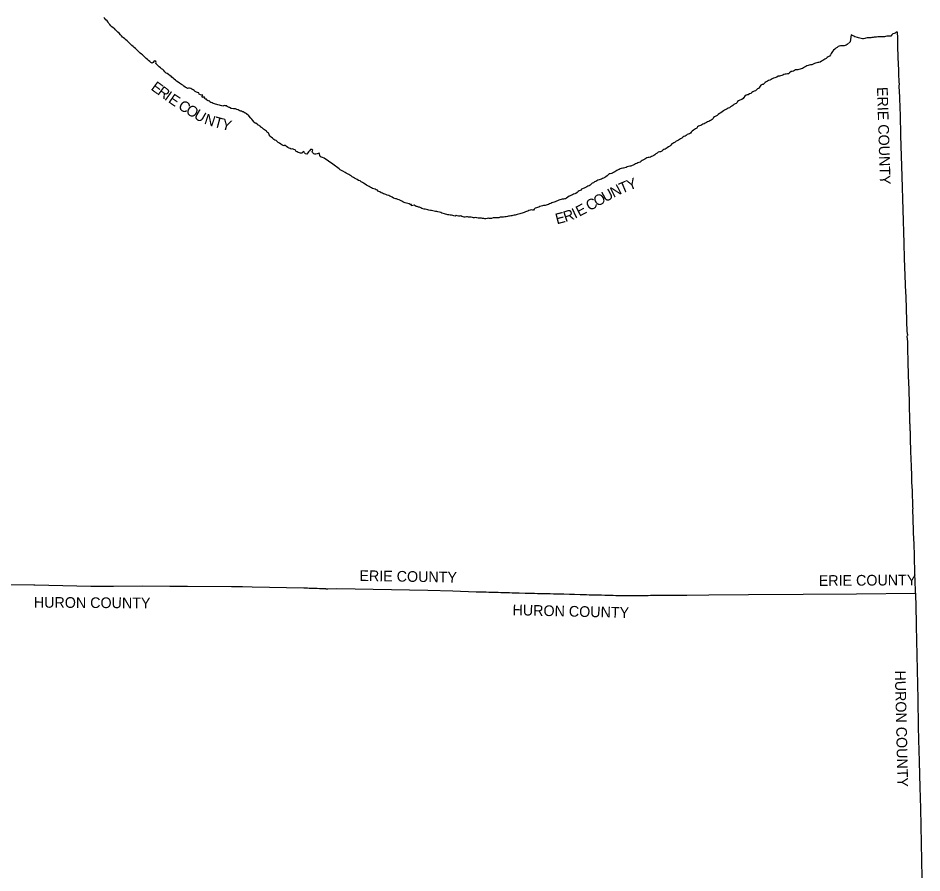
# Model space of a CAD drawing. Extents: x 1588073 to 2013523, y 1090242 to 1357120.
# Drawn here: x 1927791 to 2012456, y 1170311 to 1250380 of the extents above; entities that cross this region are included whole.
import ezdxf

# ---------------------------------------------------------------- set-up
doc = ezdxf.new("R2010")
doc.units = 0
doc.layers.add('GM_X_Adjacent_County', color=7, linetype='Continuous')
doc.layers.add('GM_X_Adjacent_County_Text', color=7, linetype='Continuous')

msp = doc.modelspace()

# ---------------------------------------------------------------- linework, layer by layer
at = {"layer": 'GM_X_Adjacent_County'}
for points in [[(1925855, 1197327), (1929264, 1197296), (1929356, 1197294), (1934595, 1197179), (1936728, 1197178), (1939451, 1197191), (1942004, 1197164), (1943135, 1197160), (1943274, 1197160), (1943672, 1197159), (1947794, 1197154), (1948803, 1197136), (1949718, 1197121), (1954558, 1197019), (1954573, 1197016), (1954596, 1197012), (1954616, 1197011), (1954726, 1197007), (1954907, 1197003), (1955055, 1196997), (1955202, 1196988), (1955334, 1196981), (1955433, 1196978), (1955515, 1196976), (1955663, 1196973), (1955794, 1196971), (1956041, 1196964), (1956255, 1196958), (1956370, 1196954), (1956471, 1196951), (1956543, 1196947), (1956584, 1196941), (1956618, 1196934), (1956661, 1196922), (1956798, 1196919), (1957661, 1196942), (1966181, 1196801), (1968500, 1196747), (1970693, 1196647), (1970764, 1196646), (1970805, 1196646), (1970985, 1196643), (1971182, 1196637), (1971445, 1196629), (1971625, 1196625), (1971888, 1196618), (1972265, 1196608), (1972757, 1196595), (1973003, 1196588), (1973348, 1196579), (1973528, 1196574), (1973676, 1196569), (1973780, 1196566), (1973824, 1196565), (1974070, 1196559), (1974414, 1196550), (1974726, 1196542), (1975284, 1196527), (1975727, 1196516), (1975940, 1196509), (1976153, 1196502), (1976432, 1196494), (1976825, 1196484), (1977055, 1196480), (1977252, 1196475), (1977541, 1196470), (1977646, 1196468), (1977941, 1196462), (1977984, 1196461), (1978204, 1196455), (1978450, 1196449), (1978696, 1196442), (1978909, 1196437), (1979434, 1196423), (1979680, 1196417), (1979910, 1196411), (1980435, 1196396), (1980566, 1196393), (1980681, 1196391), (1981025, 1196380), (1981288, 1196372), (1981681, 1196363), (1981993, 1196355), (1982190, 1196350), (1982453, 1196343), (1982765, 1196336), (1983125, 1196326), (1983421, 1196319), (1983519, 1196316), (1983782, 1196310), (1984044, 1196304), (1984298, 1196300), (1984566, 1196301), (1985042, 1196302), (1985354, 1196303), (1985633, 1196305), (1985978, 1196307), (1986126, 1196308), (1986536, 1196311), (1986799, 1196311), (1987028, 1196315), (1987209, 1196316), (1987406, 1196318), (1987521, 1196318), (1987636, 1196318), (1987766, 1196320), (1987799, 1196321), (1987963, 1196321), (1988160, 1196322), (1988209, 1196322), (1988307, 1196322), (1988389, 1196322), (1988504, 1196322), (1988619, 1196322), (1988799, 1196323), (1988963, 1196324), (1989143, 1196325), (1989223, 1196325), (1989452, 1196326), (1989518, 1196326), (1989780, 1196326), (1989911, 1196327), (1989977, 1196327), (1990042, 1196328), (1990173, 1196329), (1990251, 1196329), (1990336, 1196329), (1990385, 1196328), (1990432, 1196328), (1992497, 1196355), (1996226, 1196377), (2001347, 1196432), (2006321, 1196454), (2011853, 1196506), (2011851, 1196596), (2011818, 1197728), (2011803, 1198220), (2011791, 1198677), (2011783, 1198981), (2011784, 1199073), (2011774, 1199248), (2011775, 1199472), (2011770, 1199712), (2011767, 1199936), (2011750, 1200496), (2011748, 1200514), (2011741, 1200643), (2011733, 1200797), (2011728, 1200959), (2011728, 1200985), (2011726, 1201037), (2011727, 1201144), (2011723, 1201276), (2011718, 1201326), (2011707, 1201374), (2011694, 1201405), (2011683, 1201424), (2011617, 1204379), (2011619, 1204389), (2011622, 1204439), (2011616, 1204603), (2011558, 1206111), (2011526, 1206896), (2011524, 1206947), (2011526, 1207042), (2011519, 1207141), (2011500, 1207649), (2011478, 1208256), (2011439, 1209248), (2011424, 1209640), (2011407, 1210171), (2011395, 1210630), (2011384, 1211023), (2011375, 1211511), (2011371, 1211642), (2011370, 1211756), (2011363, 1211953), (2011357, 1212247), (2011353, 1212297), (2011340, 1212345), (2011322, 1212386), (2011290, 1214511), (2011289, 1214545), (2011262, 1215280), (2011261, 1215312), (2011260, 1215348), (2011251, 1215690), (2011232, 1216166), (2011209, 1216921), (2011204, 1217167), (2011181, 1217987), (2011179, 1218057), (2011168, 1218430), (2011162, 1218627), (2011143, 1219004), (2011133, 1219168), (2011130, 1219408), (2011129, 1219455), (2011130, 1219493), (2011133, 1219540), (2011136, 1219561), (2011121, 1220060), (2011072, 1220579), (2011078, 1220591), (2011111, 1220656), (2011124, 1220677), (2011129, 1220696), (2011127, 1220722), (2011123, 1220747), (2011117, 1220766), (2011111, 1220784), (2011106, 1220799), (2011099, 1220832), (2011096, 1220861), (2011084, 1221011), (2011069, 1221282), (2011058, 1221745), (2011054, 1221937), (2011048, 1222134), (2011023, 1223065), (2011015, 1223286), (2011005, 1223469), (2010982, 1223999), (2010972, 1224213), (2010965, 1224442), (2010964, 1224573), (2010961, 1224637), (2010822, 1227873), (2010780, 1229305), (2010601, 1235529), (2010485, 1239377), (2010483, 1239462), (2010435, 1241214), (2010393, 1242845), (2010385, 1242962), (2010338, 1244009), (2010341, 1244225), (2010329, 1244372), (2010323, 1244550), (2010308, 1244996), (2010296, 1245340), (2010285, 1245515), (2010216, 1246692), (2010212, 1247784), (2010199, 1248334), (2010184, 1248535), (2010165, 1249074), (2010031, 1249058), (2009944, 1248957), (2009844, 1248921), (2009740, 1248893), (2009638, 1248809), (2009548, 1248696), (2009440, 1248686), (2009308, 1248698), (2009173, 1248688), (2009059, 1248668), (2008951, 1248636), (2008845, 1248608), (2008743, 1248608), (2008545, 1248614), (2008429, 1248616), (2008326, 1248612), (2008204, 1248604), (2008102, 1248596), (2007998, 1248588), (2007892, 1248576), (2007770, 1248558), (2007662, 1248542), (2007561, 1248534), (2007453, 1248530), (2007313, 1248520), (2007203, 1248506), (2007099, 1248478), (2006991, 1248450), (2006887, 1248450), (2006768, 1248468), (2006648, 1248496), (2006530, 1248516), (2006418, 1248550), (2006296, 1248586), (2006178, 1248634), (2006066, 1248687), (2005945, 1248737), (2005841, 1248799), (2005747, 1248162), (2005467, 1247904), (2005361, 1247848), (2005261, 1247808), (2005160, 1247776), (2005058, 1247778), (2004932, 1247778), (2004820, 1247774), (2004718, 1247756), (2004618, 1247706), (2004510, 1247617), (2004393, 1247561), (2004285, 1247459), (2004185, 1247363), (2004081, 1247264), (2004011, 1247162), (2003945, 1247048), (2003883, 1246936), (2003787, 1246821), (2003685, 1246759), (2003584, 1246679), (2003480, 1246601), (2003368, 1246536), (2003268, 1246476), (2003166, 1246406), (2003056, 1246334), (2002924, 1246264), (2002809, 1246234), (2002703, 1246221), (2002601, 1246195), (2002489, 1246171), (2002387, 1246125), (2002284, 1246049), (2002132, 1245995), (2002032, 1245991), (2001896, 1245967), (2001789, 1245935), (2001681, 1245895), (2001573, 1245844), (2001471, 1245792), (2001369, 1245726), (2001268, 1245652), (2001152, 1245614), (2001042, 1245584), (2000938, 1245550), (2000832, 1245542), (2000725, 1245528), (2000623, 1245518), (2000523, 1245455), (2000415, 1245417), (2000307, 1245391), (2000206, 1245369), (2000066, 1245249), (1999966, 1245167), (1999858, 1245145), (1999731, 1245128), (1999631, 1245128), (1999527, 1245094), (1999423, 1245034), (1999323, 1245008), (1999216, 1244978), (1999116, 1244952), (1998980, 1244924), (1998874, 1244856), (1998765, 1244818), (1998665, 1244788), (1998549, 1244743), (1998443, 1244693), (1998323, 1244635), (1998200, 1244573), (1998090, 1244519), (1997980, 1244471), (1997860, 1244409), (1997757, 1244350), (1997685, 1244250), (1997581, 1244160), (1997479, 1244156), (1997379, 1244106), (1997311, 1244005), (1997250, 1243905), (1997162, 1243799), (1997058, 1243743), (1996954, 1243652), (1996854, 1243572), (1996739, 1243528), (1996631, 1243470), (1996529, 1243404), (1996421, 1243328), (1996307, 1243275), (1996190, 1243189), (1996086, 1243179), (1995978, 1243155), (1995880, 1243055), (1995775, 1242952), (1995697, 1242850), (1995593, 1242764), (1995489, 1242722), (1995389, 1242688), (1995272, 1242640), (1995168, 1242571), (1995136, 1242467), (1995060, 1242367), (1994952, 1242345), (1994848, 1242275), (1994739, 1242196), (1994639, 1242132), (1994535, 1242060), (1994423, 1241980), (1994315, 1241928), (1994206, 1241886), (1994080, 1241819), (1993978, 1241753), (1993864, 1241687), (1993749, 1241613), (1993609, 1241514), (1993491, 1241432), (1993383, 1241340), (1993268, 1241264), (1993148, 1241186), (1993036, 1241129), (1992926, 1241083), (1992888, 1240983), (1992808, 1240881), (1992707, 1240806), (1992599, 1240742), (1992483, 1240692), (1992373, 1240648), (1992262, 1240596), (1992150, 1240538), (1992050, 1240486), (1991938, 1240429), (1991836, 1240371), (1991733, 1240327), (1991633, 1240279), (1991531, 1240241), (1991419, 1240187), (1991359, 1240082), (1991257, 1240014), (1991154, 1239950), (1991044, 1239872), (1990940, 1239794), (1990852, 1239693), (1990776, 1239589), (1990675, 1239539), (1990575, 1239495), (1990471, 1239471), (1990371, 1239377), (1990271, 1239324), (1990166, 1239290), (1990058, 1239222), (1989956, 1239136), (1989850, 1239076), (1989748, 1238993), (1989641, 1238929), (1989535, 1238893), (1989431, 1238857), (1989327, 1238747), (1989222, 1238697), (1989118, 1238642), (1989018, 1238586), (1988930, 1238482), (1988828, 1238392), (1988715, 1238309), (1988605, 1238231), (1988495, 1238169), (1988391, 1238115), (1988287, 1238077), (1988186, 1238011), (1988078, 1237924), (1987978, 1237866), (1987868, 1237854), (1987754, 1237820), (1987649, 1237722), (1987543, 1237654), (1987441, 1237557), (1987339, 1237497), (1987229, 1237447), (1987120, 1237403), (1987020, 1237363), (1986916, 1237335), (1986814, 1237315), (1986700, 1237293), (1986599, 1237230), (1986489, 1237152), (1986375, 1237108), (1986265, 1237052), (1986164, 1236966), (1986054, 1236887), (1985948, 1236861), (1985846, 1236817), (1985738, 1236757), (1985637, 1236723), (1985531, 1236651), (1985423, 1236603), (1985303, 1236574), (1985197, 1236520), (1985082, 1236494), (1984958, 1236478), (1984846, 1236434), (1984738, 1236370), (1984633, 1236352), (1984515, 1236334), (1984433, 1236320), (1984299, 1236286), (1984197, 1236271), (1984092, 1236205), (1983990, 1236161), (1983886, 1236107), (1983782, 1236043), (1983676, 1235979), (1983571, 1235926), (1983463, 1235866), (1983363, 1235816), (1983259, 1235782), (1983159, 1235778), (1983052, 1235696), (1982966, 1235591), (1982860, 1235519), (1982750, 1235455), (1982636, 1235395), (1982535, 1235351), (1982433, 1235301), (1982329, 1235261), (1982209, 1235228), (1982109, 1235200), (1982002, 1235142), (1981900, 1235066), (1981796, 1235032), (1981682, 1234946), (1981581, 1234928), (1981479, 1234835), (1981377, 1234725), (1981277, 1234675), (1981173, 1234631), (1981052, 1234565), (1980944, 1234502), (1980822, 1234448), (1980720, 1234420), (1980555, 1234346), (1980459, 1234244), (1980351, 1234197), (1980251, 1234149), (1980149, 1234055), (1980048, 1233957), (1979944, 1233913), (1979832, 1233887), (1979724, 1233834), (1979624, 1233786), (1979505, 1233744), (1979403, 1233692), (1979293, 1233606), (1979177, 1233526), (1979071, 1233463), (1978970, 1233435), (1978870, 1233425), (1978766, 1233411), (1978658, 1233381), (1978544, 1233343), (1978443, 1233311), (1978327, 1233269), (1978217, 1233229), (1978103, 1233179), (1977998, 1233134), (1977890, 1233112), (1977788, 1233074), (1977686, 1233020), (1977580, 1232972), (1977479, 1232918), (1977365, 1232878), (1977263, 1232852), (1977155, 1232840), (1977066, 1232825), (1977021, 1232818), (1976900, 1232779), (1976780, 1232755), (1976664, 1232731), (1976558, 1232673), (1976449, 1232643), (1976339, 1232617), (1976233, 1232581), (1976131, 1232491), (1976063, 1232386), (1975963, 1232394), (1975858, 1232412), (1975746, 1232376), (1975636, 1232344), (1975526, 1232308), (1975425, 1232268), (1975315, 1232228), (1975203, 1232184), (1975099, 1232142), (1974999, 1232102), (1974890, 1232075), (1974778, 1232049), (1974670, 1232023), (1974556, 1231967), (1974452, 1231943), (1974351, 1231923), (1974251, 1231915), (1974145, 1231879), (1974035, 1231863), (1973935, 1231849), (1973830, 1231833), (1973730, 1231819), (1973626, 1231787), (1973512, 1231769), (1973383, 1231755), (1973269, 1231734), (1973163, 1231722), (1973049, 1231720), (1972941, 1231718), (1972824, 1231672), (1972720, 1231656), (1972618, 1231658), (1972508, 1231664), (1972392, 1231682), (1972285, 1231682), (1972139, 1231620), (1972039, 1231616), (1971931, 1231614), (1971822, 1231636), (1971718, 1231620), (1971610, 1231564), (1971510, 1231578), (1971404, 1231606), (1971295, 1231620), (1971193, 1231632), (1971093, 1231628), (1970987, 1231632), (1970881, 1231642), (1970772, 1231674), (1970668, 1231686), (1970560, 1231666), (1970446, 1231670), (1970344, 1231706), (1970223, 1231730), (1970111, 1231743), (1969997, 1231745), (1969889, 1231749), (1969784, 1231757), (1969684, 1231734), (1969578, 1231728), (1969472, 1231765), (1969372, 1231803), (1969265, 1231863), (1969161, 1231815), (1969053, 1231833), (1968933, 1231871), (1968827, 1231873), (1968722, 1231831), (1968614, 1231847), (1968510, 1231881), (1968500, 1231881), (1968378, 1231905), (1968266, 1231927), (1968155, 1231937), (1968051, 1231959), (1967945, 1231993), (1967837, 1232027), (1967731, 1232049), (1967612, 1232079), (1967490, 1232121), (1967386, 1232154), (1967268, 1232192), (1967116, 1232218), (1967005, 1232250), (1966893, 1232268), (1966779, 1232286), (1966645, 1232316), (1966530, 1232346), (1966412, 1232370), (1966282, 1232402), (1966168, 1232432), (1966054, 1232460), (1965931, 1232482), (1965823, 1232495), (1965617, 1232557), (1965507, 1232601), (1965390, 1232659), (1965290, 1232673), (1965190, 1232721), (1965088, 1232721), (1964986, 1232809), (1964879, 1232854), (1964757, 1232819), (1964645, 1232807), (1964629, 1232910), (1964529, 1232930), (1964429, 1232980), (1964314, 1233022), (1964170, 1233050), (1964062, 1233084), (1963952, 1233118), (1963834, 1233160), (1963733, 1233219), (1963601, 1233289), (1963485, 1233347), (1963369, 1233379), (1963308, 1233427), (1963253, 1233439), (1963162, 1233445), (1962970, 1233521), (1962842, 1233598), (1962722, 1233666), (1962611, 1233714), (1962505, 1233766), (1962371, 1233804), (1962249, 1233844), (1962133, 1233876), (1962026, 1233917), (1961922, 1233969), (1961814, 1234011), (1961670, 1234097), (1961559, 1234151), (1961449, 1234254), (1961349, 1234290), (1961233, 1234340), (1961117, 1234380), (1960990, 1234432), (1960886, 1234478), (1960786, 1234532), (1960678, 1234603), (1960566, 1234655), (1960421, 1234741), (1960311, 1234833), (1960151, 1234930), (1960049, 1234980), (1959933, 1235042), (1959832, 1235134), (1959688, 1235176), (1959544, 1235260), (1959420, 1235331), (1959305, 1235389), (1959195, 1235437), (1959091, 1235507), (1958985, 1235591), (1958881, 1235654), (1958758, 1235720), (1958646, 1235790), (1958534, 1235856), (1958418, 1235918), (1958209, 1236055), (1958085, 1236113), (1957967, 1236177), (1957853, 1236251), (1957731, 1236352), (1957626, 1236432), (1957510, 1236516), (1957392, 1236616), (1957274, 1236701), (1957148, 1236789), (1957009, 1236871), (1956867, 1236977), (1956733, 1237066), (1956599, 1237156), (1956450, 1237264), (1956322, 1237320), (1956194, 1237367), (1956080, 1237411), (1955998, 1237732), (1955897, 1237691), (1955793, 1237669), (1955693, 1237639), (1955589, 1237641), (1955483, 1237671), (1955368, 1237774), (1955354, 1237886), (1955396, 1238004), (1955296, 1238071), (1955192, 1238065), (1955092, 1237960), (1955006, 1237854), (1954938, 1237752), (1954837, 1237645), (1954723, 1237651), (1954635, 1237762), (1954561, 1237870), (1954461, 1237808), (1954361, 1237738), (1954248, 1237726), (1954146, 1237768), (1954040, 1237790), (1953940, 1237864), (1953824, 1237926), (1953750, 1238027), (1953629, 1238081), (1953483, 1238143), (1953383, 1238105), (1953279, 1238153), (1953175, 1238203), (1953056, 1238259), (1952938, 1238351), (1952816, 1238464), (1952714, 1238408), (1952608, 1238432), (1952503, 1238520), (1952401, 1238576), (1952265, 1238652), (1952163, 1238733), (1952055, 1238829), (1951955, 1238905), (1951848, 1238959), (1951744, 1239021), (1951620, 1239136), (1951498, 1239230), (1951412, 1239330), (1951309, 1239439), (1951269, 1239598), (1951161, 1239667), (1951103, 1239724), (1951097, 1239745), (1951062, 1239776), (1950791, 1239986), (1950611, 1240136), (1950576, 1240143), (1950540, 1240175), (1950499, 1240223), (1950475, 1240251), (1950440, 1240255), (1950381, 1240308), (1950309, 1240351), (1950279, 1240362), (1950220, 1240416), (1950052, 1240531), (1950015, 1240539), (1949985, 1240552), (1949902, 1240641), (1949796, 1240776), (1949692, 1240902), (1949578, 1241010), (1949404, 1241216), (1949179, 1241426), (1949108, 1241462), (1949070, 1241488), (1948961, 1241546), (1948890, 1241584), (1948805, 1241609), (1948708, 1241649), (1948648, 1241671), (1948604, 1241691), (1948548, 1241704), (1948501, 1241735), (1948400, 1241779), (1948277, 1241831), (1948143, 1241869), (1948117, 1241872), (1948056, 1241867), (1947962, 1241869), (1947760, 1241917), (1947594, 1241991), (1947559, 1242014), (1947512, 1242045), (1947450, 1242063), (1947392, 1242105), (1947339, 1242145), (1947293, 1242169), (1947262, 1242170), (1947255, 1242153), (1947194, 1242170), (1947084, 1242194), (1946976, 1242142), (1946868, 1242169), (1946753, 1242197), (1946643, 1242233), (1946513, 1242269), (1946405, 1242295), (1946287, 1242321), (1946178, 1242347), (1946054, 1242391), (1945968, 1242432), (1945847, 1242486), (1945744, 1242549), (1945721, 1242599), (1945677, 1242642), (1945651, 1242657), (1945624, 1242638), (1945613, 1242627), (1945583, 1242631), (1945535, 1242668), (1945455, 1242729), (1945432, 1242751), (1945417, 1242803), (1945396, 1242797), (1945367, 1242794), (1945326, 1242810), (1945285, 1242836), (1945262, 1242880), (1945274, 1242929), (1945263, 1242957), (1945224, 1242973), (1945134, 1242971), (1945111, 1242952), (1945103, 1242945), (1945070, 1242958), (1945046, 1242980), (1945020, 1243014), (1945024, 1243029), (1945041, 1243076), (1945084, 1243174), (1944866, 1243195), (1944760, 1243268), (1944712, 1243374), (1944612, 1243418), (1944501, 1243440), (1944389, 1243508), (1944289, 1243587), (1944187, 1243653), (1944081, 1243707), (1943966, 1243791), (1943860, 1243825), (1943756, 1243817), (1943656, 1243789), (1943556, 1243837), (1943455, 1243899), (1943333, 1244000), (1943215, 1244108), (1943109, 1244168), (1943007, 1244220), (1942904, 1244291), (1942784, 1244379), (1942646, 1244473), (1942532, 1244557), (1942422, 1244646), (1942311, 1244756), (1942197, 1244846), (1942129, 1244948), (1942023, 1244979), (1941873, 1245091), (1941764, 1245175), (1941658, 1245233), (1941540, 1245346), (1941436, 1245464), (1941340, 1245576), (1941237, 1245636), (1941119, 1245733), (1941019, 1245821), (1940913, 1245909), (1940813, 1246009), (1940708, 1246112), (1940732, 1246216), (1940710, 1246320), (1940606, 1246385), (1940506, 1246324), (1940440, 1246224), (1940338, 1246150), (1940238, 1246206), (1940129, 1246304), (1940011, 1246417), (1939911, 1246507), (1939803, 1246595), (1939672, 1246707), (1939562, 1246824), (1939442, 1246926), (1939342, 1247004), (1939226, 1247095), (1939129, 1247195), (1939011, 1247307), (1938903, 1247414), (1938793, 1247516), (1938677, 1247616), (1938574, 1247704), (1938460, 1247823), (1938322, 1247945), (1938210, 1248059), (1938112, 1248168), (1938011, 1248236), (1937893, 1248340), (1937797, 1248445), (1937679, 1248537), (1937578, 1248607), (1937482, 1248707), (1937372, 1248816), (1937252, 1248952), (1937132, 1249066), (1937015, 1249179), (1936915, 1249293), (1936809, 1249401), (1936697, 1249478), (1936577, 1249556), (1936480, 1249660), (1936380, 1249782), (1936300, 1249883), (1936232, 1249987), (1936142, 1250107), (1936025, 1250224), (1935925, 1250332), (1935815, 1250440)], [(1925855, 1197327), (1929264, 1197296), (1929356, 1197294), (1934595, 1197179), (1936728, 1197178), (1939451, 1197191), (1942004, 1197164), (1943135, 1197160), (1943274, 1197160), (1943672, 1197159), (1947794, 1197154), (1948803, 1197136), (1949718, 1197121), (1954558, 1197019), (1954573, 1197016), (1954596, 1197012), (1954616, 1197011), (1954726, 1197007), (1954907, 1197003), (1955055, 1196997), (1955202, 1196988), (1955334, 1196981), (1955433, 1196978), (1955515, 1196976), (1955663, 1196973), (1955794, 1196971), (1956041, 1196964), (1956255, 1196958), (1956370, 1196954), (1956471, 1196951), (1956543, 1196947), (1956584, 1196941), (1956618, 1196934), (1956661, 1196922), (1956798, 1196919), (1957661, 1196942), (1966181, 1196801), (1968500, 1196747), (1970693, 1196647), (1970764, 1196646), (1970805, 1196646), (1970985, 1196643), (1971182, 1196637), (1971445, 1196629), (1971625, 1196625), (1971888, 1196618), (1972265, 1196608), (1972757, 1196595), (1973003, 1196588), (1973348, 1196579), (1973528, 1196574), (1973676, 1196569), (1973780, 1196566), (1973824, 1196565), (1974070, 1196559), (1974414, 1196550), (1974726, 1196542), (1975284, 1196527), (1975727, 1196516), (1975940, 1196509), (1976153, 1196502), (1976432, 1196494), (1976825, 1196484), (1977055, 1196480), (1977252, 1196475), (1977541, 1196470), (1977646, 1196468), (1977941, 1196462), (1977984, 1196461), (1978204, 1196455), (1978450, 1196449), (1978696, 1196442), (1978909, 1196437), (1979434, 1196423), (1979680, 1196417), (1979910, 1196411), (1980435, 1196396), (1980566, 1196393), (1980681, 1196391), (1981025, 1196380), (1981288, 1196372), (1981681, 1196363), (1981993, 1196355), (1982190, 1196350), (1982453, 1196343), (1982765, 1196336), (1983125, 1196326), (1983421, 1196319), (1983519, 1196316), (1983782, 1196310), (1984044, 1196304), (1984298, 1196300), (1984566, 1196301), (1985042, 1196302), (1985354, 1196303), (1985633, 1196305), (1985978, 1196307), (1986126, 1196308), (1986536, 1196311), (1986799, 1196311), (1987028, 1196315), (1987209, 1196316), (1987406, 1196318), (1987521, 1196318), (1987636, 1196318), (1987766, 1196320), (1987799, 1196321), (1987963, 1196321), (1988160, 1196322), (1988209, 1196322), (1988307, 1196322), (1988389, 1196322), (1988504, 1196322), (1988619, 1196322), (1988799, 1196323), (1988963, 1196324), (1989143, 1196325), (1989223, 1196325), (1989452, 1196326), (1989518, 1196326), (1989780, 1196326), (1989911, 1196327), (1989977, 1196327), (1990042, 1196328), (1990173, 1196329), (1990251, 1196329), (1990336, 1196329), (1990385, 1196328), (1990432, 1196328), (1992497, 1196355), (1996226, 1196377), (2001347, 1196432), (2006321, 1196454), (2011853, 1196506), (2011918, 1193798), (2011927, 1193461), (2012059, 1186592), (2012116, 1184031), (2012150, 1182773), (2012194, 1180790), (2012233, 1179496), (2012268, 1178339), (2012332, 1176351), (2012456, 1169838)]]:
    msp.add_lwpolyline(points, dxfattribs=at)

# ---------------------------------------------------------------- texts
at = {"layer": 'GM_X_Adjacent_County_Text'}
for s, rotation, p in [('E', 323.63461, (1940165, 1243723)), ('R', 323.89977, (1940771, 1243277)), ('ERIE COUNTY', 271.75757, (2008247, 1243908)), ('I', 324.46638, (1941438, 1242791)), ('E', 325.62511, (1941789, 1242540)), ('C', 328.74765, (1942710, 1241919)), ('O', 329.46984, (1943418, 1241490)), ('U', 329.88404, (1944187, 1241037)), ('N', 341.8525, (1945159, 1240500)), ('T', 344.86237, (1946055, 1240208)), ('Y', 344.82805, (1946777, 1240013)), ('Y', 20.69299, (1985023, 1234213)), ('N', 27.06594, (1983572, 1233534)), ('T', 22.62679, (1984341, 1233928)), ('O', 29.25528, (1982032, 1232684)), ('U', 28.57973, (1982801, 1233115)), ('E', 27.26868, (1980354, 1231763)), ('C', 30.01404, (1981331, 1232278)), ('E', 14.43102, (1978259, 1231059)), ('R', 18.32783, (1979055, 1231267)), ('I', 25.2378, (1979949, 1231572)), ('ERIE COUNTY', 359.00693, (1959758, 1197663)), ('ERIE COUNTY', 0.40394, (2002797, 1197192)), ('HURON COUNTY', 359.6377, (1929268, 1195160)), ('HURON COUNTY', 358.62828, (1974100, 1194453)), ('HURON COUNTY', 271.29298, (2009921, 1189264))]:
    msp.add_text(s, height=1000, rotation=rotation, dxfattribs=at).set_placement(p)

doc.saveas('drawing.dxf')
